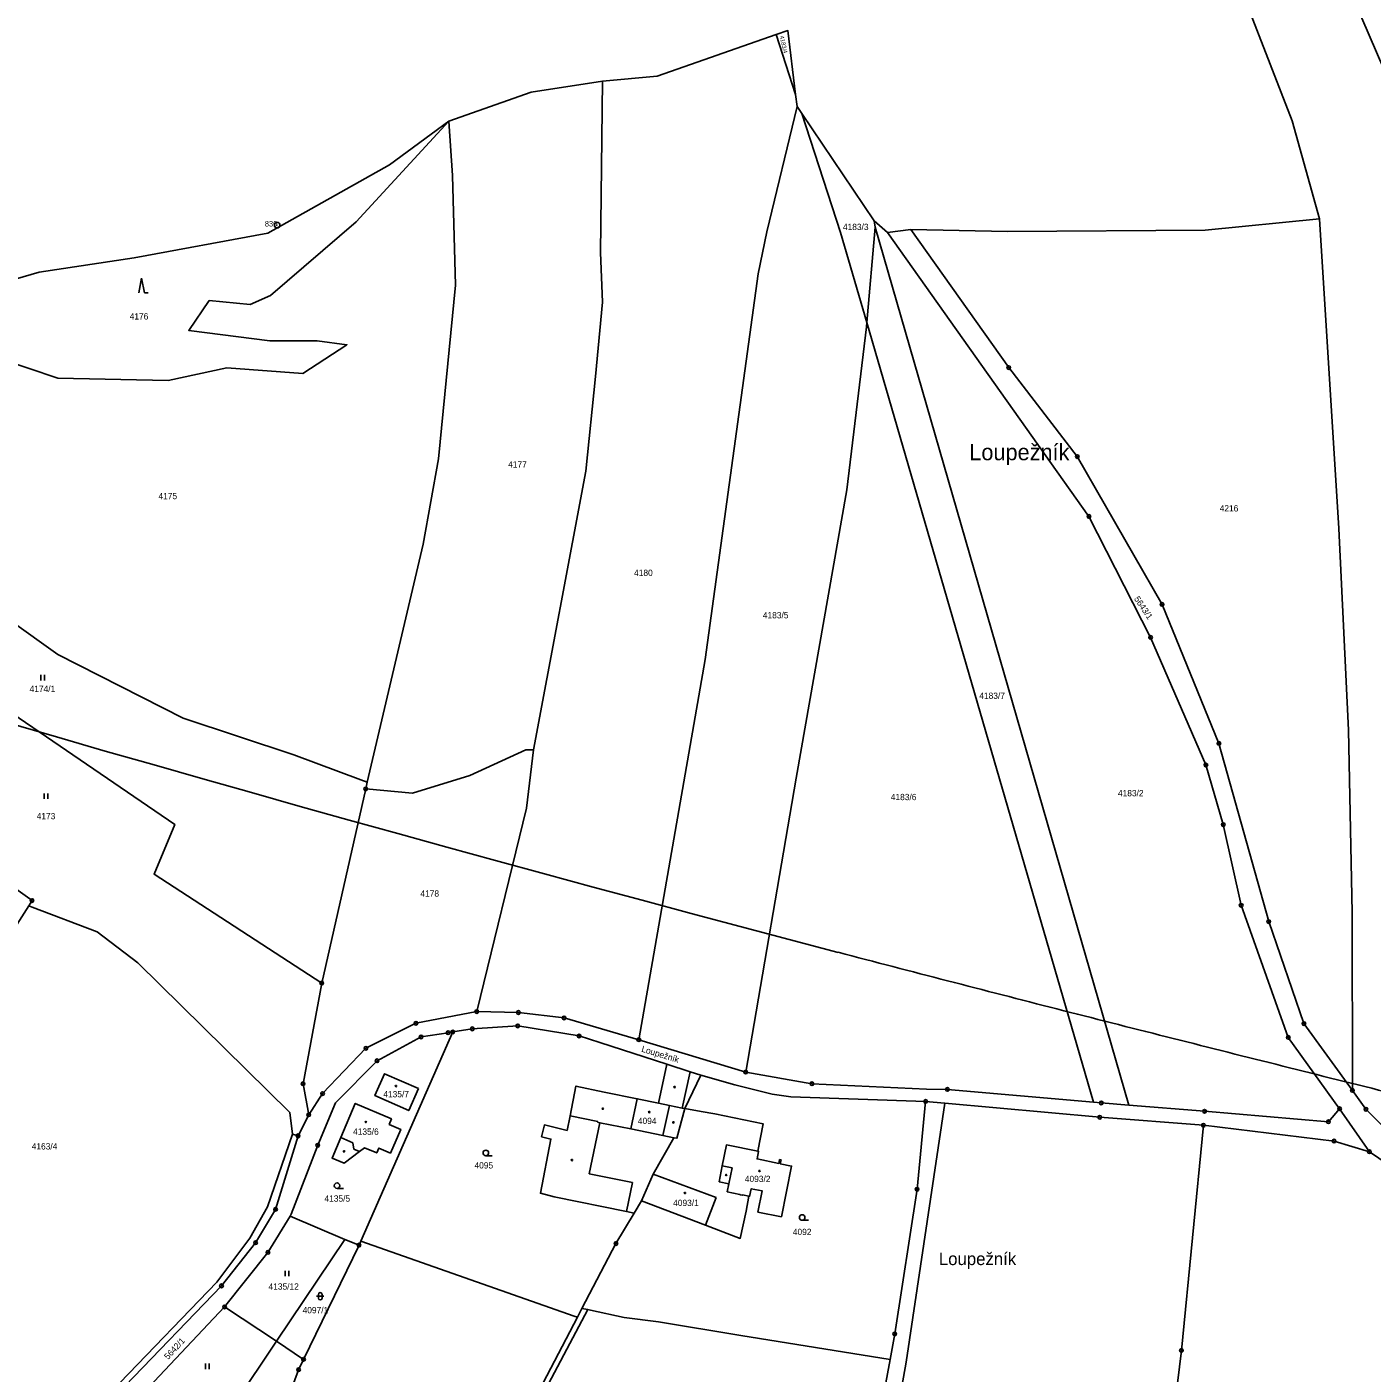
# Model space of a CAD drawing. Extents: x -644096 to -634268, y -1141430 to -1133463.
# Drawn here: x -640815.2 to -640450.3, y -1136594.7 to -1136229.7 of the extents above; entities that cross this region are included whole.
import ezdxf

# ---------------------------------------------------------------- set-up
doc = ezdxf.new("R2010")
doc.units = 0
for name, color, linetype in [('_CIVIL_CONSTRUCTION', 7, 'Continuous'), ('M_Svah_Nasyp', 7, 'Continuous'), ('M_Svah_Zarez', 7, 'Continuous'), ('svrsek_osa_sjezdy', 7, 'Continuous'), ('svrsek_osa_terminal_VRT', 7, 'Continuous'), ('svrsek_osa_VRT', 7, 'Continuous'), ('svrsek_popisy_VRT', 7, 'Continuous'), ('terminal_VRT', 7, 'Continuous')]:
    doc.layers.add(name, color=color, linetype=linetype)

msp = doc.modelspace()

# ---------------------------------------------------------------- linework, layer by layer
at = {"layer": '_CIVIL_CONSTRUCTION'}
for centre, radius in [((-640747.28, -1136283.47), 0.75), ((-640747.28, -1136283.47), 0.03), ((-640548.84, -1136322.08), 0.5), ((-640548.84, -1136322.08), 0.0303), ((-640530.24, -1136346.22), 0.5), ((-640530.24, -1136346.22), 0.0303), ((-640527.08, -1136362.47), 0.5), ((-640527.08, -1136362.47), 0.0303), ((-640507.24, -1136386.31), 0.5), ((-640507.24, -1136386.31), 0.0303), ((-640510.37, -1136395.26), 0.5), ((-640510.37, -1136395.26), 0.0303), ((-640491.83, -1136423.99), 0.5), ((-640491.83, -1136423.99), 0.0303), ((-640495.38, -1136429.85), 0.5), ((-640495.38, -1136429.85), 0.0303), ((-640723.27, -1136436.32), 0.5), ((-640723.27, -1136436.32), 0.0303), ((-640490.67, -1136446.02), 0.5), ((-640490.67, -1136446.02), 0.0303), ((-640813.78, -1136466.62), 0.5), ((-640813.78, -1136466.62), 0.0303), ((-640485.8, -1136467.87), 0.5), ((-640485.8, -1136467.87), 0.0303), ((-640478.33, -1136472.29), 0.5), ((-640478.33, -1136472.29), 0.0303), ((-640735.19, -1136488.98), 0.5), ((-640735.19, -1136488.98), 0.0303), ((-640693.14, -1136496.72), 0.5), ((-640693.14, -1136496.72), 0.0303), ((-640681.85, -1136496.96), 0.5), ((-640681.85, -1136496.96), 0.0303), ((-640709.66, -1136499.88), 0.5), ((-640709.66, -1136499.88), 0.0303), ((-640682.04, -1136500.59), 0.5), ((-640682.04, -1136500.59), 0.0303), ((-640669.45, -1136498.42), 0.5), ((-640669.45, -1136498.42), 0.0303), ((-640468.77, -1136499.96), 0.5), ((-640468.77, -1136499.96), 0.0303), ((-640708.23, -1136503.56), 0.5), ((-640708.23, -1136503.56), 0.0303), ((-640700.91, -1136502.44), 0.5), ((-640700.91, -1136502.44), 0.0303), ((-640699.66, -1136502.24), 0.5), ((-640699.66, -1136502.24), 0.0303), ((-640694.35, -1136501.39), 0.5), ((-640694.35, -1136501.39), 0.0303), ((-640665.4, -1136503.33), 0.5), ((-640665.4, -1136503.33), 0.0303), ((-640649.18, -1136504.36), 0.5), ((-640649.18, -1136504.36), 0.0303), ((-640473.03, -1136503.72), 0.5), ((-640473.03, -1136503.72), 0.0303), ((-640723.22, -1136506.66), 0.5), ((-640723.22, -1136506.66), 0.0303), ((-640720.2, -1136510.06), 0.5), ((-640720.2, -1136510.06), 0.0303), ((-640620.18, -1136513.13), 0.5), ((-640620.18, -1136513.13), 0.0303), ((-640740.25, -1136516.28), 0.5), ((-640740.25, -1136516.28), 0.0303), ((-640734.95, -1136518.94), 0.5), ((-640734.95, -1136518.94), 0.0303), ((-640602.22, -1136516.27), 0.5), ((-640602.22, -1136516.27), 0.0303), ((-640565.49, -1136517.8), 0.5), ((-640565.49, -1136517.8), 0.0303), ((-640455.63, -1136518.08), 0.5), ((-640455.63, -1136518.08), 0.0303), ((-640571.38, -1136521.08), 0.5), ((-640571.38, -1136521.08), 0.0303), ((-640523.75, -1136521.47), 0.5), ((-640523.75, -1136521.47), 0.0303), ((-640459.09, -1136523.06), 0.5), ((-640451.97, -1136523.18), 0.5), ((-640738.71, -1136524.68), 0.5), ((-640738.71, -1136524.68), 0.0303), ((-640524.15, -1136525.36), 0.5), ((-640524.15, -1136525.36), 0.0303), ((-640495.72, -1136523.75), 0.5), ((-640495.72, -1136523.75), 0.0303), ((-640462.14, -1136526.57), 0.5), ((-640459.09, -1136523.06), 0.0303), ((-640451.97, -1136523.18), 0.0303), ((-640741.62, -1136530.4), 0.5), ((-640496.05, -1136527.54), 0.5), ((-640496.05, -1136527.54), 0.0303), ((-640462.14, -1136526.57), 0.0303), ((-640741.62, -1136530.4), 0.0303), ((-640736.27, -1136532.95), 0.5), ((-640736.27, -1136532.95), 0.0303), ((-640460.58, -1136531.82), 0.5), ((-640460.58, -1136531.82), 0.0303), ((-640451, -1136534.7), 0.5), ((-640451, -1136534.7), 0.0303), ((-640573.71, -1136544.89), 0.5), ((-640573.71, -1136544.89), 0.0303), ((-640747.72, -1136550.33), 0.5), ((-640747.72, -1136550.33), 0.0303), ((-640753.14, -1136559.4), 0.5), ((-640655.38, -1136559.62), 0.5), ((-640753.14, -1136559.4), 0.0303), ((-640749.8, -1136562.02), 0.5), ((-640749.8, -1136562.02), 0.0303), ((-640725.08, -1136560.04), 0.5), ((-640725.08, -1136560.04), 0.0303), ((-640655.38, -1136559.62), 0.0303), ((-640762.38, -1136571.07), 0.5), ((-640762.38, -1136571.07), 0.0303), ((-640761.54, -1136576.77), 0.5), ((-640761.54, -1136576.77), 0.0303), ((-640579.77, -1136584.09), 0.5), ((-640579.77, -1136584.09), 0.0303), ((-640501.99, -1136588.6), 0.5), ((-640740.12, -1136591), 0.5), ((-640740.12, -1136591), 0.0303), ((-640501.99, -1136588.6), 0.0303), ((-640741.49, -1136593.81), 0.5), ((-640741.49, -1136593.81), 0.0303)]:
    msp.add_circle(centre, radius, dxfattribs=at)
at = {"layer": 'M_Svah_Nasyp'}
for p, q in [((-640635.27, -1136513.02), (-640637.41, -1136522.86)), ((-640649.59, -1136520.36), (-640651.38, -1136528.53)), ((-640640.87, -1136522.15), (-640643.89, -1136521.53)), ((-640640.87, -1136522.15), (-640642.69, -1136530.29)), ((-640637.41, -1136522.86), (-640640.87, -1136522.15)), ((-640667.84, -1136524.97), (-640660.32, -1136526.55)), ((-640637.41, -1136522.86), (-640636.73, -1136523)), ((-640662.66, -1136540.71), (-640659.72, -1136526.84)), ((-640660.32, -1136526.55), (-640660.35, -1136526.71)), ((-640660.35, -1136526.71), (-640659.72, -1136526.84)), ((-640659.72, -1136526.84), (-640651.38, -1136528.53)), ((-640651.38, -1136528.53), (-640642.69, -1136530.29)), ((-640730.05, -1136530.87), (-640726.78, -1136532.3)), ((-640726.78, -1136532.3), (-640726.53, -1136533.97)), ((-640642.69, -1136530.29), (-640639.66, -1136530.9)), ((-640724.91, -1136534.68), (-640726.53, -1136533.97)), ((-640662.66, -1136540.71), (-640650.91, -1136543.07)), ((-640628.16, -1136547.09), (-640645.32, -1136540.77)), ((-640623.89, -1136539.11), (-640626.55, -1136538.57)), ((-640624.76, -1136543.39), (-640623.89, -1136539.11)), ((-640652.54, -1136550.93), (-640650.91, -1136543.07)), ((-640631.14, -1136554.62), (-640628.16, -1136547.09))]:
    msp.add_line(p, q, dxfattribs=at)
at = {"layer": 'M_Svah_Zarez'}
for centre in [(-640715.06, -1136516.91), (-640639.49, -1136517.18), (-640658.95, -1136523.05), (-640646.36, -1136523.97), (-640723.23, -1136526.65), (-640639.8, -1136526.77), (-640729.13, -1136534.61), (-640667.34, -1136536.98), (-640625.48, -1136541.01), (-640616.46, -1136539.91), (-640636.67, -1136545.9)]:
    msp.add_circle(centre, 0.175, dxfattribs=at)
at = {"layer": 'svrsek_osa_sjezdy'}
for p, q in [((-640784.05, -1136297.86), (-640784.8, -1136301.86)), ((-640783.3, -1136301.86), (-640784.05, -1136297.86)), ((-640783.3, -1136301.86), (-640782.3, -1136301.86)), ((-640811.37, -1136406.92), (-640811.37, -1136405.42)), ((-640810.37, -1136406.92), (-640810.37, -1136405.42)), ((-640810.5, -1136439.05), (-640810.5, -1136437.55)), ((-640809.5, -1136439.05), (-640809.5, -1136437.55)), ((-640690.68, -1136535.78), (-640688.93, -1136535.78)), ((-640731.04, -1136544.67), (-640729.29, -1136544.67)), ((-640604.88, -1136553.29), (-640603.13, -1136553.29)), ((-640745.15, -1136568.49), (-640745.15, -1136566.99)), ((-640744.15, -1136568.49), (-640744.15, -1136566.99)), ((-640736.09, -1136573.38), (-640736.09, -1136574.38)), ((-640735.09, -1136574.38), (-640735.09, -1136573.38)), ((-640736.59, -1136573.88), (-640734.59, -1136573.88)), ((-640766.73, -1136593.62), (-640766.73, -1136592.12)), ((-640765.73, -1136593.62), (-640765.73, -1136592.12))]:
    msp.add_line(p, q, dxfattribs=at)
for centre in [(-640690.68, -1136535.03), (-640731.04, -1136543.92), (-640604.88, -1136552.54)]:
    msp.add_circle(centre, 0.75, dxfattribs=at)
for centre, start, end in [((-640735.59, -1136573.38), 0, 180), ((-640735.59, -1136574.38), 180, 359.9879)]:
    msp.add_arc(centre, 0.5, start, end, dxfattribs=at)
at = {"layer": 'svrsek_osa_terminal_VRT'}
msp.add_line((-640595.08, -1136480.64), (-640595.08, -1136480.64), dxfattribs=at)
msp.add_arc((-638363.98, -1127965.85), 8802.25, 232.476431, 255.317049, dxfattribs=at)
msp.add_open_spline([(-640595.08, -1136480.64), (-640575.33, -1136485.82), (-640535.79, -1136496.05), (-640476.4, -1136511.04), (-640416.96, -1136525.86), (-640377.31, -1136535.65), (-640357.49, -1136540.55)], degree=3, dxfattribs=at)
at = {"layer": 'terminal_VRT'}
for p, q in [((-640644.17, -1136243.09), (-640611.94, -1136231.82)), ((-640611.94, -1136231.82), (-640606.65, -1136248.08)), ((-640659.03, -1136244.45), (-640644.17, -1136243.09)), ((-640606.65, -1136248.08), (-640606.25, -1136251.33)), ((-640606.25, -1136251.33), (-640604.97, -1136253.22)), ((-640700.68, -1136255.32), (-640716.83, -1136267.12)), ((-640604.97, -1136253.22), (-640585.31, -1136282.28)), ((-640464.58, -1136281.76), (-640471.95, -1136255.16)), ((-640716.83, -1136267.12), (-640749.81, -1136285.63)), ((-640495.57, -1136284.81), (-640464.58, -1136281.76)), ((-640587.38, -1136309.84), (-640585.08, -1136284.02)), ((-640581.72, -1136285.51), (-640585.31, -1136282.28)), ((-640585.31, -1136282.28), (-640585.08, -1136284.02)), ((-640585.08, -1136284.02), (-640516.29, -1136522.08)), ((-640581.72, -1136285.51), (-640575.39, -1136284.62)), ((-640575.39, -1136284.62), (-640549.17, -1136285.19)), ((-640549.17, -1136285.19), (-640495.57, -1136284.81)), ((-640811.83, -1136296.23), (-640832.8, -1136302.3)), ((-640587.47, -1136311.05), (-640587.38, -1136309.84)), ((-640525.83, -1136521.29), (-640587.38, -1136309.84)), ((-640723.27, -1136436.32), (-640722.84, -1136434.47)), ((-640735.19, -1136488.98), (-640723.27, -1136436.32)), ((-640699.66, -1136502.24), (-640724.6, -1136558.96)), ((-640620.18, -1136513.13), (-640649.18, -1136504.36)), ((-640632.34, -1136513.97), (-640636.73, -1136523)), ((-640566.2, -1136521.56), (-640571.38, -1136521.08)), ((-640741.62, -1136530.4), (-640738.71, -1136524.68)), ((-640459.09, -1136523.06), (-640451, -1136534.7)), ((-640741.62, -1136530.4), (-640743.15, -1136529.93)), ((-640648.43, -1136548.05), (-640650.42, -1136551.36)), ((-640743.75, -1136552.16), (-640728.97, -1136558.52)), ((-640747.49, -1136586.1), (-640728.97, -1136558.52)), ((-640728.97, -1136558.52), (-640725.08, -1136560.04)), ((-640724.6, -1136558.96), (-640725.08, -1136560.04)), ((-640725.08, -1136560.04), (-640740.12, -1136591)), ((-640761.54, -1136576.77), (-640747.49, -1136586.1)), ((-640664.62, -1136577.18), (-640665.86, -1136579.56)), ((-640663.01, -1136577.53), (-640664.62, -1136577.18)), ((-640760.81, -1136605.93), (-640747.49, -1136586.1)), ((-640747.49, -1136586.1), (-640740.12, -1136591))]:
    msp.add_line(p, q, dxfattribs=at)
for points in [[(-640473.03, -1136106.29), (-640462.74, -1136152.24), (-640453.04, -1136227.34), (-640439.13, -1136259.66), (-640433.35, -1136277.37), (-640427.34, -1136330.35), (-640423.9, -1136369.39), (-640420.83, -1136484.87), (-640419.21, -1136515.82), (-640419.76, -1136542.07)], [(-640471.95, -1136255.16), (-640490.46, -1136207.4), (-640495.6, -1136165.21)], [(-640606.65, -1136248.08), (-640608.76, -1136230.71), (-640611.94, -1136231.82)], [(-640700.68, -1136255.32), (-640678.36, -1136247.39), (-640659.03, -1136244.45)], [(-640677.76, -1136425.74), (-640663.58, -1136350.21), (-640660.92, -1136324.54), (-640659.08, -1136304.37), (-640659.59, -1136290.92), (-640659.03, -1136244.45)], [(-640606.25, -1136251.33), (-640614.49, -1136285.28), (-640616.8, -1136296.69), (-640631.15, -1136401.24), (-640649.18, -1136504.36)], [(-640857.14, -1136310.87), (-640843.76, -1136315.15), (-640832.2, -1136318.45), (-640822.92, -1136319.51), (-640806.78, -1136324.95), (-640776.87, -1136325.62), (-640760.92, -1136322.13), (-640740.31, -1136323.66), (-640728.36, -1136315.89), (-640736.43, -1136314.82), (-640749.28, -1136314.8), (-640771.27, -1136312.02), (-640765.71, -1136303.95), (-640754.57, -1136304.97), (-640749.13, -1136302.54), (-640725.83, -1136282.56), (-640700.68, -1136255.32)], [(-640722.84, -1136434.47), (-640707.66, -1136369.95), (-640703.55, -1136346.86), (-640698.95, -1136299.72), (-640699.68, -1136270.06), (-640700.68, -1136255.32)], [(-640604.97, -1136253.22), (-640594.46, -1136285.51), (-640587.38, -1136309.84)], [(-640455.63, -1136518.08), (-640455.7, -1136469.87), (-640456.64, -1136420.43), (-640459.31, -1136365.76), (-640464.58, -1136281.76)], [(-640459.09, -1136523.06), (-640473.03, -1136503.72), (-640485.8, -1136467.87), (-640490.67, -1136446.02), (-640495.38, -1136429.85), (-640510.37, -1136395.26), (-640527.08, -1136362.47), (-640581.72, -1136285.51)], [(-640455.63, -1136518.08), (-640468.77, -1136499.96), (-640478.33, -1136472.29), (-640491.83, -1136423.99), (-640507.24, -1136386.31), (-640530.24, -1136346.22), (-640548.84, -1136322.08), (-640575.39, -1136284.62)], [(-640749.81, -1136285.63), (-640786.09, -1136292.38), (-640811.83, -1136296.23)], [(-640620.18, -1136513.13), (-640606.54, -1136433.39), (-640592.79, -1136355.23), (-640587.47, -1136311.05)], [(-640722.84, -1136434.47), (-640724.56, -1136433.83), (-640742.8, -1136427.05), (-640772.78, -1136417.15), (-640806.76, -1136399.92), (-640832.23, -1136381.71), (-640847.22, -1136370.13), (-640860.1, -1136353.84), (-640874.6, -1136336.24), (-640880.18, -1136328.06), (-640871.34, -1136320.46)], [(-640862.38, -1136381.61), (-640820.93, -1136414.6), (-640775.06, -1136445.98), (-640780.68, -1136459.48), (-640735.19, -1136488.98)], [(-640814.66, -1136468), (-640813.78, -1136466.62), (-640828.13, -1136456.36), (-640834.08, -1136445.24), (-640844.11, -1136432.04), (-640855.82, -1136423.32), (-640869.01, -1136416.89)], [(-640723.27, -1136436.32), (-640710.55, -1136437.49), (-640695, -1136432.68), (-640679.81, -1136425.76), (-640677.76, -1136425.74)], [(-640693.14, -1136496.72), (-640679.61, -1136441.59), (-640677.76, -1136425.74)], [(-640874.53, -1136552.36), (-640842.79, -1136513.5), (-640825.76, -1136485.43), (-640814.66, -1136468)], [(-640743.15, -1136529.93), (-640743.82, -1136524.1), (-640785.04, -1136483.52), (-640796.11, -1136475.12), (-640813.73, -1136468.36), (-640814.66, -1136468)], [(-640738.71, -1136524.68), (-640740.25, -1136516.28), (-640735.19, -1136488.98)], [(-640738.71, -1136524.68), (-640734.95, -1136518.94), (-640723.22, -1136506.66), (-640709.66, -1136499.88), (-640693.14, -1136496.72)], [(-640693.14, -1136496.72), (-640681.85, -1136496.96), (-640669.45, -1136498.42), (-640649.18, -1136504.36)], [(-640641.58, -1136510.98), (-640659.8, -1136505.1), (-640665.4, -1136503.33), (-640682.04, -1136500.59), (-640694.35, -1136501.39), (-640699.66, -1136502.24)], [(-640699.66, -1136502.24), (-640700.91, -1136502.44), (-640708.23, -1136503.56), (-640720.2, -1136510.06), (-640731.48, -1136521.49), (-640736.27, -1136532.95), (-640743.44, -1136551.65), (-640743.75, -1136552.16)], [(-640641.58, -1136510.98), (-640643.89, -1136521.53), (-640649.59, -1136520.36), (-640658.59, -1136518.52), (-640666.25, -1136516.93), (-640667.84, -1136524.97), (-640668.62, -1136528.94), (-640674.77, -1136527.43), (-640675.55, -1136530.64), (-640673.02, -1136531.29), (-640675.87, -1136545.96), (-640672.19, -1136546.95), (-640652.54, -1136550.93), (-640650.42, -1136551.36)], [(-640632.34, -1136513.97), (-640635.27, -1136513.02), (-640641.58, -1136510.98)], [(-640708.97, -1136517.59), (-640711.58, -1136523.55), (-640720.77, -1136519.49), (-640718.16, -1136513.55), (-640708.97, -1136517.59)], [(-640571.38, -1136521.08), (-640607.94, -1136519.82), (-640613, -1136519.12), (-640623.18, -1136516.59), (-640632.34, -1136513.97)], [(-640525.83, -1136521.29), (-640565.49, -1136517.8), (-640571.19, -1136517.73), (-640602.22, -1136516.27), (-640620.18, -1136513.13)], [(-640436.94, -1136538.02), (-640437.97, -1136537.13), (-640451.97, -1136523.18), (-640455.63, -1136518.08)], [(-640730.05, -1136530.87), (-640726.08, -1136521.62), (-640716.27, -1136525.83), (-640716.9, -1136527.3), (-640713.78, -1136528.64), (-640716.57, -1136535.08), (-640719.69, -1136533.72), (-640720.26, -1136535.04), (-640723.55, -1136533.69), (-640724.91, -1136534.68), (-640729.13, -1136537.8), (-640732.37, -1136536.41), (-640730.05, -1136530.87)], [(-640598.19, -1136689.77), (-640592.73, -1136682.06), (-640576.71, -1136591.79), (-640566.2, -1136521.56)], [(-640571.38, -1136521.08), (-640573.71, -1136544.89), (-640579.77, -1136584.09), (-640581.05, -1136591.05)], [(-640496.05, -1136527.54), (-640524.15, -1136525.36), (-640566.2, -1136521.56)], [(-640516.29, -1136522.08), (-640523.75, -1136521.47), (-640525.83, -1136521.29)], [(-640516.29, -1136522.08), (-640495.72, -1136523.75), (-640462.14, -1136526.57), (-640459.09, -1136523.06)], [(-640648.43, -1136548.05), (-640645.32, -1136540.77), (-640639.66, -1136530.9), (-640638.86, -1136531.06), (-640636.73, -1136523)], [(-640636.73, -1136523), (-640632.28, -1136523.79), (-640628.53, -1136524.45), (-640615.43, -1136527.15), (-640616.86, -1136534.57)], [(-640874.53, -1136552.36), (-640873.15, -1136553.59), (-640801.41, -1136617.64), (-640789.96, -1136597.33), (-640763.63, -1136570.08), (-640754.7, -1136558.16), (-640749.91, -1136549.66), (-640743.15, -1136529.93)], [(-640496.05, -1136527.54), (-640501.99, -1136588.6), (-640509.34, -1136648.37), (-640512.92, -1136689.59)], [(-640451, -1136534.7), (-640460.58, -1136531.82), (-640496.05, -1136527.54)], [(-640801.25, -1136622), (-640788.5, -1136598.16), (-640762.38, -1136571.07), (-640753.14, -1136559.4), (-640747.72, -1136550.33), (-640741.62, -1136530.4)], [(-640619.31, -1136546.77), (-640621.09, -1136546.41), (-640621.11, -1136546.51), (-640621.77, -1136546.38), (-640621.75, -1136546.28), (-640625.2, -1136545.58), (-640624.76, -1136543.39), (-640627.35, -1136542.86), (-640626.55, -1136538.57), (-640625.41, -1136532.84), (-640616.86, -1136534.57)], [(-640616.86, -1136534.57), (-640616.68, -1136534.61), (-640617.1, -1136536.67), (-640611.21, -1136537.87), (-640611, -1136536.86), (-640610.61, -1136536.94), (-640610.82, -1136537.95), (-640607.74, -1136538.58), (-640610.52, -1136552.35), (-640616.9, -1136551.06), (-640615.76, -1136545.31), (-640618.7, -1136544.73), (-640619.12, -1136546.81), (-640619.31, -1136546.77)], [(-640451, -1136534.7), (-640443.4, -1136539.88), (-640435.46, -1136547.48)], [(-640619.31, -1136546.77), (-640620.11, -1136550.8), (-640621.67, -1136558.22), (-640631.14, -1136554.62), (-640648.43, -1136548.05)], [(-640650.42, -1136551.36), (-640655.38, -1136559.62), (-640664.62, -1136577.18)], [(-640761.54, -1136576.77), (-640749.8, -1136562.02), (-640743.75, -1136552.16)], [(-640724.6, -1136558.96), (-640666.68, -1136579.27), (-640665.86, -1136579.56)], [(-640786.38, -1136604.12), (-640783.65, -1136600.14), (-640761.54, -1136576.77)], [(-640663.01, -1136577.53), (-640691.65, -1136631.64), (-640704.67, -1136655.54), (-640727.08, -1136698.16), (-640766.88, -1136772.54), (-640768.35, -1136772.26)], [(-640665.86, -1136579.56), (-640692.75, -1136631.04), (-640705.77, -1136654.94), (-640721.3, -1136684.49)], [(-640581.05, -1136591.05), (-640621.5, -1136584.53), (-640643.89, -1136580.87), (-640653.14, -1136579.63), (-640662.28, -1136577.69), (-640663.01, -1136577.53)], [(-640740.12, -1136591), (-640741.49, -1136593.81), (-640746.27, -1136606.96), (-640748.52, -1136617.07), (-640749.42, -1136618.78)], [(-640581.05, -1136591.05), (-640587.36, -1136625.07), (-640592.95, -1136652.48), (-640595.84, -1136666.34), (-640598.19, -1136689.77)]]:
    msp.add_lwpolyline(points, dxfattribs=at)

# ---------------------------------------------------------------- texts
at = {"layer": '_CIVIL_CONSTRUCTION'}
msp.add_text('836', height=1.5, dxfattribs=at).set_placement((-640750.62, -1136283.84))
at = {"layer": 'svrsek_osa_VRT'}
for s, height, rotation, p in [('4183/4', 1.14, 282, (-640610.96, -1136232.24)), ('5643/1', 1.7, 304, (-640514.94, -1136384.8)), ('5642/1', 1.7, 47, (-640776.88, -1136591.2))]:
    msp.add_text(s, height=height, rotation=rotation, dxfattribs=at).set_placement(p)
for s, p in [('4183/3', (-640593.82, -1136284.81)), ('4176', (-640787.29, -1136309.06)), ('4177', (-640684.62, -1136349.2)), ('4175', (-640779.48, -1136357.78)), ('4216', (-640491.63, -1136361.11)), ('4180', (-640650.47, -1136378.59)), ('4183/5', (-640615.54, -1136390.08)), ('4174/1', (-640814.43, -1136410.04)), ('4183/7', (-640556.83, -1136411.92)), ('4183/6', (-640580.84, -1136439.38)), ('4183/2', (-640519.22, -1136438.33)), ('4173', (-640812.51, -1136444.55)), ('4178', (-640708.43, -1136465.53)), ('4135/7', (-640718.49, -1136519.95)), ('4094', (-640649.44, -1136527.2)), ('4135/6', (-640726.69, -1136530.11)), ('4163/4', (-640813.86, -1136534.1)), ('4095', (-640693.76, -1136539.25)), ('4093/2', (-640620.43, -1136542.93)), ('4135/5', (-640734.45, -1136548.25)), ('4093/1', (-640639.87, -1136549.42)), ('4092', (-640607.41, -1136557.3)), ('4135/12', (-640749.62, -1136572.1)), ('4097/1', (-640740.38, -1136578.51))]:
    msp.add_text(s, height=1.7, dxfattribs=at).set_placement(p)
at = {"layer": 'svrsek_popisy_VRT'}
for height, p in [(4.4, (-640559.54, -1136347.22)), (3.4, (-640567.8, -1136565.44))]:
    msp.add_text('Loupežník', height=height, dxfattribs=at).set_placement(p)
msp.add_text('Loupežník', height=1.7, rotation=343, dxfattribs=at).set_placement((-640648.61, -1136507.55))

doc.saveas('drawing.dxf')
